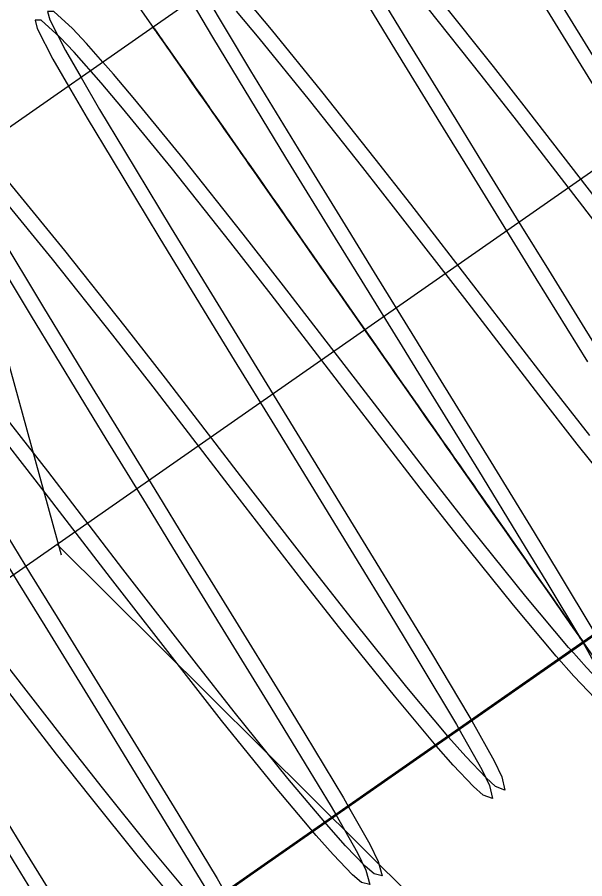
# Model space of a CAD drawing. Extents: x 1312564.2 to 1312581.5, y 1207298.4 to 1207352.6.
# Drawn here: x 1312566.96486 to 1312566.97713, y 1207330.72205 to 1207330.74071 of the extents above; entities that cross this region are included whole.
import ezdxf

# ---------------------------------------------------------------- set-up
doc = ezdxf.new("R2010")
doc.units = 0
for name, color, linetype in [('Level 15', 7, 'Continuous'), ('Level 22', 7, 'Continuous'), ('Level 3', 7, 'Continuous'), ('Level 62', 7, 'Continuous'), ('Level 8', 7, 'Continuous')]:
    doc.layers.add(name, color=color, linetype=linetype)

msp = doc.modelspace()

# ---------------------------------------------------------------- linework, layer by layer
at = {"layer": 'Level 15'}
msp.add_lwpolyline([(1312567.286025, 1207330.953062), (1312567.284513, 1207330.952006), (1312567.28412, 1207330.951731), (1312567.24172, 1207330.92211), (1312567.24172, 1207330.92211), (1312567.240183, 1207330.921036), (1312567.238674, 1207330.919982), (1312567.2372, 1207330.918952), (1312567.235768, 1207330.917952), (1312567.234383, 1207330.916984), (1312567.23305, 1207330.916053), (1312567.23305, 1207330.916053), (1312566.813251, 1207330.622775)], dxfattribs=at)
at = {"layer": 'Level 22'}
for p, q in [((1312566.974465, 1207330.745151), (1312566.967798, 1207330.740494)), ((1312566.967798, 1207330.740494), (1312566.917984, 1207330.705693)), ((1312566.968324, 1207330.739741), (1312566.968214, 1207330.739898)), ((1312566.968586, 1207330.739367), (1312566.968547, 1207330.739422)), ((1312566.969166, 1207330.738536), (1312566.96923, 1207330.738444)), ((1312566.969527, 1207330.738018), (1312566.969334, 1207330.738295)), ((1312566.969766, 1207330.737677), (1312566.969527, 1207330.738018)), ((1312566.969806, 1207330.73762), (1312566.969766, 1207330.737677)), ((1312566.969766, 1207330.737677), (1312566.969806, 1207330.73762)), ((1312566.969838, 1207330.737573), (1312566.969806, 1207330.73762)), ((1312566.969868, 1207330.73753), (1312566.969838, 1207330.737573)), ((1312566.96987, 1207330.737528), (1312566.970094, 1207330.737207)), ((1312566.97055, 1207330.736555), (1312566.970419, 1207330.736743)), ((1312566.970805, 1207330.73619), (1312566.970928, 1207330.736013)), ((1312566.971548, 1207330.735126), (1312566.971559, 1207330.73511)), ((1312566.971559, 1207330.73511), (1312566.971571, 1207330.735094)), ((1312566.971907, 1207330.734612), (1312566.972242, 1207330.734133)), ((1312566.972456, 1207330.733826), (1312566.972688, 1207330.733495)), ((1312566.972688, 1207330.733495), (1312566.972922, 1207330.73316)), ((1312566.973362, 1207330.732529), (1312566.973197, 1207330.732765)), ((1312566.983765, 1207330.73184), (1312566.977098, 1207330.727182)), ((1312566.983776, 1207330.731823), (1312566.97711, 1207330.727165)), ((1312566.974238, 1207330.731276), (1312566.97425, 1207330.731258)), ((1312566.97425, 1207330.731258), (1312566.974262, 1207330.731241)), ((1312566.975813, 1207330.729021), (1312566.975871, 1207330.728938)), ((1312566.976326, 1207330.728287), (1312566.976297, 1207330.728329)), ((1312566.976545, 1207330.727973), (1312566.976609, 1207330.727882)), ((1312566.976754, 1207330.727674), (1312566.976666, 1207330.7278)), ((1312566.976812, 1207330.727592), (1312566.976855, 1207330.72753)), ((1312566.976856, 1207330.727528), (1312566.976839, 1207330.727552)), ((1312566.977043, 1207330.72726), (1312566.977022, 1207330.72729)), ((1312566.977026, 1207330.727285), (1312566.977027, 1207330.727284)), ((1312566.97711, 1207330.727165), (1312566.969893, 1207330.722122)), ((1312566.969893, 1207330.722122), (1312566.935845, 1207330.698331))]:
    msp.add_line(p, q, dxfattribs=at)
for points in [[(1312566.968214, 1207330.739898), (1312566.968189, 1207330.739934), (1312566.968156, 1207330.739981), (1312566.968103, 1207330.740057), (1312566.968017, 1207330.74018), (1312566.967999, 1207330.740207), (1312566.967987, 1207330.740223), (1312566.967953, 1207330.740272), (1312566.967892, 1207330.740359), (1312566.967869, 1207330.740392), (1312566.967859, 1207330.740407), (1312566.967848, 1207330.740422), (1312566.967822, 1207330.740459), (1312566.967798, 1207330.740494)], [(1312566.967798, 1207330.740494), (1312566.967822, 1207330.740459), (1312566.96784, 1207330.740434), (1312566.967849, 1207330.740421), (1312566.967859, 1207330.740406), (1312566.967882, 1207330.740374), (1312566.967892, 1207330.740359), (1312566.967936, 1207330.740296), (1312566.967994, 1207330.740213), (1312566.968015, 1207330.740183), (1312566.968103, 1207330.740058), (1312566.968156, 1207330.739982), (1312566.968175, 1207330.739955), (1312566.968201, 1207330.739918), (1312566.968318, 1207330.73975), (1312566.968464, 1207330.73954), (1312566.968495, 1207330.739497), (1312566.968546, 1207330.739424), (1312566.968587, 1207330.739365), (1312566.968721, 1207330.739173), (1312566.968866, 1207330.738966), (1312566.968932, 1207330.73887), (1312566.969089, 1207330.738646), (1312566.969166, 1207330.738536)], [(1312566.968547, 1207330.739422), (1312566.968515, 1207330.739467), (1312566.968475, 1207330.739525), (1312566.968324, 1207330.739741)], [(1312566.968894, 1207330.738925), (1312566.968795, 1207330.739067), (1312566.968745, 1207330.739139), (1312566.968644, 1207330.739283), (1312566.968586, 1207330.739367)], [(1312566.968947, 1207330.73885), (1312566.968922, 1207330.738884), (1312566.968894, 1207330.738925)], [(1312566.969334, 1207330.738295), (1312566.969253, 1207330.738411), (1312566.969165, 1207330.738537), (1312566.969088, 1207330.738647), (1312566.968947, 1207330.73885)], [(1312566.96923, 1207330.738444), (1312566.969302, 1207330.738341), (1312566.969511, 1207330.738041), (1312566.969745, 1207330.737707), (1312566.969766, 1207330.737677)], [(1312566.969806, 1207330.73762), (1312566.96984, 1207330.737571), (1312566.96987, 1207330.737528)], [(1312566.970419, 1207330.736743), (1312566.970142, 1207330.737138), (1312566.969979, 1207330.737371), (1312566.969868, 1207330.73753)], [(1312566.970094, 1207330.737207), (1312566.970189, 1207330.737071), (1312566.970323, 1207330.736879), (1312566.970442, 1207330.736709), (1312566.970483, 1207330.73665), (1312566.970623, 1207330.73645), (1312566.970676, 1207330.736374), (1312566.970805, 1207330.73619)], [(1312566.971069, 1207330.735812), (1312566.97087, 1207330.736096), (1312566.970674, 1207330.736377), (1312566.970621, 1207330.736453), (1312566.97055, 1207330.736555)], [(1312566.970928, 1207330.736013), (1312566.971206, 1207330.735615), (1312566.971519, 1207330.735168), (1312566.971548, 1207330.735126)], [(1312566.97131, 1207330.735467), (1312566.971256, 1207330.735544), (1312566.971069, 1207330.735812)], [(1312566.971741, 1207330.734849), (1312566.971644, 1207330.734988), (1312566.971603, 1207330.735047), (1312566.971547, 1207330.735128), (1312566.971518, 1207330.735169), (1312566.971427, 1207330.735299), (1312566.97131, 1207330.735467)], [(1312566.971571, 1207330.735094), (1312566.971884, 1207330.734646), (1312566.971907, 1207330.734612)], [(1312566.972084, 1207330.734359), (1312566.972069, 1207330.734381), (1312566.971814, 1207330.734745), (1312566.971741, 1207330.734849)], [(1312566.973197, 1207330.732765), (1312566.973035, 1207330.732998), (1312566.972747, 1207330.73341), (1312566.972454, 1207330.733829), (1312566.972438, 1207330.733852), (1312566.972424, 1207330.733873), (1312566.972381, 1207330.733933), (1312566.972084, 1207330.734359)], [(1312566.972242, 1207330.734133), (1312566.97235, 1207330.733978), (1312566.972456, 1207330.733826)], [(1312566.972922, 1207330.73316), (1312566.973143, 1207330.732844), (1312566.973303, 1207330.732614), (1312566.973364, 1207330.732527)], [(1312566.973962, 1207330.731671), (1312566.973691, 1207330.732059), (1312566.973523, 1207330.732299), (1312566.973391, 1207330.732488), (1312566.973362, 1207330.732529)], [(1312566.973364, 1207330.732527), (1312566.973393, 1207330.732486), (1312566.973488, 1207330.732349), (1312566.973513, 1207330.732314), (1312566.9736, 1207330.732189)], [(1312566.9736, 1207330.732189), (1312566.973658, 1207330.732106), (1312566.973918, 1207330.731733), (1312566.974238, 1207330.731276)], [(1312566.974236, 1207330.731278), (1312566.974103, 1207330.731469), (1312566.973962, 1207330.731671)], [(1312566.976091, 1207330.728623), (1312566.97589, 1207330.728911), (1312566.975871, 1207330.728938), (1312566.975813, 1207330.729021), (1312566.975746, 1207330.729118), (1312566.97558, 1207330.729355), (1312566.975424, 1207330.729578), (1312566.975308, 1207330.729744), (1312566.97511, 1207330.730027), (1312566.97504, 1207330.730128), (1312566.974967, 1207330.730233), (1312566.974899, 1207330.730329), (1312566.974607, 1207330.730747), (1312566.974333, 1207330.73114), (1312566.974318, 1207330.731161), (1312566.974279, 1207330.731216), (1312566.974236, 1207330.731278)], [(1312566.974262, 1207330.731241), (1312566.974304, 1207330.731181), (1312566.974619, 1207330.730731), (1312566.974886, 1207330.730347), (1312566.974931, 1207330.730284), (1312566.97496, 1207330.730242), (1312566.97504, 1207330.730127), (1312566.975111, 1207330.730027), (1312566.975298, 1207330.729758), (1312566.975404, 1207330.729606), (1312566.97557, 1207330.729369), (1312566.975745, 1207330.729118), (1312566.975813, 1207330.729021)], [(1312566.975871, 1207330.728938), (1312566.97589, 1207330.728911), (1312566.975985, 1207330.728774), (1312566.976099, 1207330.728612), (1312566.976291, 1207330.728337), (1312566.976311, 1207330.728309), (1312566.976326, 1207330.728286), (1312566.976398, 1207330.728184), (1312566.976545, 1207330.727973)], [(1312566.976297, 1207330.728329), (1312566.976273, 1207330.728362), (1312566.976091, 1207330.728623)], [(1312566.976666, 1207330.7278), (1312566.976592, 1207330.727906), (1312566.976537, 1207330.727985), (1312566.976397, 1207330.728185), (1312566.976326, 1207330.728287)], [(1312566.976609, 1207330.727882), (1312566.976674, 1207330.727789), (1312566.976736, 1207330.7277), (1312566.976753, 1207330.727675), (1312566.976812, 1207330.727592)], [(1312566.976839, 1207330.727552), (1312566.976815, 1207330.727587), (1312566.976804, 1207330.727603), (1312566.976754, 1207330.727674)], [(1312566.976855, 1207330.72753), (1312566.976864, 1207330.727516), (1312566.976944, 1207330.727403), (1312566.977023, 1207330.727289), (1312566.977026, 1207330.727285)], [(1312566.977022, 1207330.72729), (1312566.977015, 1207330.7273), (1312566.977012, 1207330.727305), (1312566.976956, 1207330.727385), (1312566.97694, 1207330.727408), (1312566.976856, 1207330.727528)], [(1312566.977027, 1207330.727284), (1312566.977047, 1207330.727255), (1312566.977083, 1207330.727203), (1312566.977086, 1207330.727199)], [(1312566.97711, 1207330.727165), (1312566.977109, 1207330.727167), (1312566.977091, 1207330.727191), (1312566.977089, 1207330.727194), (1312566.977083, 1207330.727203), (1312566.977043, 1207330.72726)], [(1312566.977086, 1207330.727199), (1312566.977097, 1207330.727183), (1312566.97711, 1207330.727165)], [(1312566.977098, 1207330.727182), (1312566.927283, 1207330.692382), (1312566.924189, 1207330.690241), (1312566.924189, 1207330.690241)]]:
    msp.add_lwpolyline(points, dxfattribs=at)
at = {"layer": 'Level 3'}
for p, q in [((1312566.965812, 1207330.729059), (1312566.714585, 1207331.643252)), ((1312567.510949, 1207330.187192), (1312566.965725, 1207330.729287))]:
    msp.add_line(p, q, dxfattribs=at)
at = {"layer": 'Level 62'}
for p, q in [((1312566.971914, 1207330.723807), (1312566.972025, 1207330.723612)), ((1312566.971646, 1207330.723619), (1312566.971745, 1207330.723443))]:
    msp.add_line(p, q, dxfattribs=at)
for points in [[(1312566.968583, 1207330.741766), (1312566.969351, 1207330.740464), (1312566.969902, 1207330.73955), (1312566.970931, 1207330.737862), (1312566.972006, 1207330.73611), (1312566.972578, 1207330.735181), (1312566.973448, 1207330.733766), (1312566.974021, 1207330.732836), (1312566.975099, 1207330.731082), (1312566.976035, 1207330.729555), (1312566.976559, 1207330.728694), (1312566.977354, 1207330.727369), (1312566.977878, 1207330.726426), (1312566.97803, 1207330.726092), (1312566.978072, 1207330.725837), (1312566.97802, 1207330.725861)], [(1312566.968314, 1207330.741578), (1312566.969082, 1207330.740276), (1312566.969633, 1207330.739362), (1312566.970662, 1207330.737674), (1312566.971737, 1207330.735923), (1312566.972309, 1207330.734993), (1312566.97318, 1207330.733578), (1312566.973752, 1207330.732649), (1312566.974831, 1207330.730895), (1312566.975766, 1207330.729367), (1312566.97629, 1207330.728506), (1312566.977086, 1207330.727181), (1312566.977089, 1207330.727176)], [(1312566.972442, 1207330.741605), (1312566.973309, 1207330.740178), (1312566.974341, 1207330.738493), (1312566.974901, 1207330.737583), (1312566.975768, 1207330.736176), (1312566.976347, 1207330.735237), (1312566.977458, 1207330.733434)], [(1312566.972173, 1207330.741417), (1312566.97304, 1207330.739991), (1312566.974072, 1207330.738306), (1312566.974633, 1207330.737395), (1312566.975499, 1207330.735989), (1312566.976078, 1207330.735049), (1312566.977189, 1207330.733246)], [(1312566.976438, 1207330.741294), (1312566.977527, 1207330.739518), (1312566.978103, 1207330.738582), (1312566.978974, 1207330.737165), (1312566.979544, 1207330.736239), (1312566.980611, 1207330.734504), (1312566.981526, 1207330.733008), (1312566.982033, 1207330.732172), (1312566.98279, 1207330.730905), (1312566.983306, 1207330.729944), (1312566.983415, 1207330.729657), (1312566.983322, 1207330.729566), (1312566.982945, 1207330.729888), (1312566.982651, 1207330.730197), (1312566.982089, 1207330.730833), (1312566.981645, 1207330.731359), (1312566.980632, 1207330.7326), (1312566.979527, 1207330.733994), (1312566.978782, 1207330.734951), (1312566.97736, 1207330.736802), (1312566.975924, 1207330.738663), (1312566.975161, 1207330.73964), (1312566.974014, 1207330.741085)], [(1312566.977241, 1207330.731654), (1312566.976408, 1207330.732719), (1312566.974805, 1207330.734802), (1312566.973368, 1207330.736664), (1312566.972602, 1207330.737645), (1312566.971447, 1207330.739102), (1312566.970359, 1207330.740441), (1312566.969869, 1207330.741028)], [(1312566.97617, 1207330.741106), (1312566.977258, 1207330.73933), (1312566.977834, 1207330.738394), (1312566.978706, 1207330.736978), (1312566.979276, 1207330.736052), (1312566.980342, 1207330.734316), (1312566.981257, 1207330.73282), (1312566.981764, 1207330.731984), (1312566.982521, 1207330.730717), (1312566.983037, 1207330.729757), (1312566.983146, 1207330.729469), (1312566.983053, 1207330.729379), (1312566.982676, 1207330.7297), (1312566.982382, 1207330.730009), (1312566.98182, 1207330.730645), (1312566.981376, 1207330.731171), (1312566.980363, 1207330.732412), (1312566.979258, 1207330.733806), (1312566.978513, 1207330.734763), (1312566.977091, 1207330.736614), (1312566.975655, 1207330.738476), (1312566.974892, 1207330.739452), (1312566.973745, 1207330.740898)], [(1312566.966711, 1207330.739734), (1312566.966357, 1207330.740138), (1312566.966049, 1207330.740467), (1312566.965645, 1207330.740833), (1312566.965514, 1207330.740832), (1312566.96556, 1207330.740655), (1312566.965898, 1207330.739985), (1312566.966237, 1207330.739403)], [(1312566.978177, 1207330.729959), (1312566.976972, 1207330.731466), (1312566.976139, 1207330.732531), (1312566.974536, 1207330.734615), (1312566.973099, 1207330.736476), (1312566.972333, 1207330.737457), (1312566.971178, 1207330.738914), (1312566.97009, 1207330.740253), (1312566.9696, 1207330.74084)], [(1312566.977089, 1207330.727176), (1312566.977609, 1207330.726238), (1312566.977761, 1207330.725904), (1312566.977803, 1207330.72565), (1312566.977577, 1207330.725755), (1312566.977358, 1207330.725956), (1312566.976899, 1207330.72644), (1312566.976514, 1207330.726876), (1312566.975592, 1207330.727976), (1312566.974399, 1207330.72946), (1312566.973572, 1207330.730515), (1312566.971975, 1207330.732588), (1312566.970348, 1207330.734705), (1312566.969478, 1207330.735821), (1312566.968183, 1207330.737453), (1312566.967132, 1207330.738739), (1312566.966671, 1207330.739286), (1312566.966088, 1207330.739951), (1312566.96578, 1207330.740279), (1312566.965376, 1207330.740646), (1312566.965245, 1207330.740644), (1312566.965291, 1207330.740467), (1312566.965629, 1207330.739797), (1312566.965968, 1207330.739215)], [(1312566.976839, 1207330.727001), (1312566.976783, 1207330.727064), (1312566.975861, 1207330.728164), (1312566.974668, 1207330.729648), (1312566.973841, 1207330.730703), (1312566.972244, 1207330.732776), (1312566.970617, 1207330.734893), (1312566.969747, 1207330.736009), (1312566.968452, 1207330.737641), (1312566.967401, 1207330.738927), (1312566.96694, 1207330.739474), (1312566.966711, 1207330.739734)], [(1312566.966237, 1207330.739403), (1312566.966638, 1207330.738713), (1312566.967176, 1207330.737813), (1312566.968188, 1207330.736142), (1312566.969252, 1207330.734399), (1312566.96982, 1207330.733472), (1312566.970688, 1207330.732056), (1312566.97126, 1207330.731124), (1312566.972342, 1207330.729358), (1312566.973284, 1207330.727814), (1312566.973815, 1207330.726938), (1312566.974626, 1207330.725583), (1312566.974688, 1207330.725472)], [(1312566.965968, 1207330.739215), (1312566.966369, 1207330.738525), (1312566.966908, 1207330.737625), (1312566.967919, 1207330.735954), (1312566.968983, 1207330.734212), (1312566.969551, 1207330.733284), (1312566.970419, 1207330.731869), (1312566.970991, 1207330.730936), (1312566.972073, 1207330.729171), (1312566.973016, 1207330.727626), (1312566.973546, 1207330.726751), (1312566.974358, 1207330.725395), (1312566.974409, 1207330.725304)], [(1312566.974409, 1207330.725304), (1312566.974903, 1207330.724422), (1312566.975069, 1207330.724071), (1312566.975135, 1207330.723789), (1312566.974936, 1207330.723865), (1312566.974729, 1207330.72405), (1312566.974289, 1207330.724513), (1312566.973916, 1207330.724936), (1312566.973014, 1207330.726014), (1312566.971837, 1207330.727478), (1312566.971015, 1207330.728524), (1312566.96942, 1207330.730588), (1312566.967794, 1207330.732703), (1312566.966921, 1207330.733823), (1312566.965616, 1207330.735469), (1312566.96455, 1207330.736777), (1312566.96408, 1207330.737337), (1312566.963481, 1207330.738024), (1312566.963163, 1207330.738368), (1312566.962735, 1207330.738768), (1312566.962581, 1207330.738799), (1312566.962613, 1207330.738642), (1312566.962928, 1207330.738006), (1312566.963302, 1207330.737353)], [(1312566.974173, 1207330.725139), (1312566.973283, 1207330.726201), (1312566.972106, 1207330.727666), (1312566.971284, 1207330.728712), (1312566.969689, 1207330.730776), (1312566.968063, 1207330.732891), (1312566.96719, 1207330.734011), (1312566.965885, 1207330.735657), (1312566.964819, 1207330.736965), (1312566.964349, 1207330.737525), (1312566.964046, 1207330.737872)], [(1312566.963571, 1207330.737541), (1312566.963906, 1207330.736956), (1312566.96443, 1207330.736072), (1312566.965424, 1207330.734421), (1312566.966478, 1207330.73269), (1312566.967044, 1207330.731765), (1312566.967911, 1207330.730351), (1312566.968485, 1207330.729416), (1312566.969576, 1207330.727641), (1312566.970534, 1207330.726081), (1312566.971076, 1207330.725192), (1312566.971914, 1207330.723807)], [(1312566.963302, 1207330.737353), (1312566.963637, 1207330.736768), (1312566.964161, 1207330.735884), (1312566.965155, 1207330.734234), (1312566.966209, 1207330.732502), (1312566.966775, 1207330.731577), (1312566.967642, 1207330.730163), (1312566.968217, 1207330.729228), (1312566.969307, 1207330.727454), (1312566.970265, 1207330.725893), (1312566.970807, 1207330.725005), (1312566.971646, 1207330.723619)], [(1312566.971745, 1207330.723443), (1312566.972214, 1207330.722613), (1312566.972394, 1207330.722243), (1312566.972482, 1207330.721929), (1312566.972306, 1207330.721971), (1312566.972111, 1207330.722141), (1312566.971688, 1207330.72258), (1312566.971325, 1207330.722988), (1312566.97044, 1207330.72404), (1312566.969278, 1207330.725483), (1312566.968464, 1207330.726518), (1312566.966875, 1207330.728573), (1312566.965246, 1207330.730692), (1312566.964367, 1207330.731818), (1312566.963048, 1207330.733481), (1312566.961964, 1207330.734811), (1312566.961484, 1207330.735384), (1312566.960868, 1207330.736094), (1312566.960538, 1207330.736455), (1312566.960087, 1207330.736889), (1312566.959909, 1207330.736956), (1312566.959927, 1207330.736823), (1312566.960216, 1207330.73623), (1312566.960638, 1207330.735491)], [(1312566.960638, 1207330.735491), (1312566.960905, 1207330.735021), (1312566.96142, 1207330.73415), (1312566.962401, 1207330.732517), (1312566.963448, 1207330.730797), (1312566.964011, 1207330.729876), (1312566.964877, 1207330.728464), (1312566.965452, 1207330.727528), (1312566.966546, 1207330.725749), (1312566.96751, 1207330.724178), (1312566.968059, 1207330.723281), (1312566.968911, 1207330.721876), (1312566.969078, 1207330.72158)], [(1312566.969078, 1207330.72158), (1312566.969562, 1207330.720724), (1312566.969751, 1207330.720323), (1312566.969788, 1207330.720049), (1312566.96953, 1207330.720202), (1312566.969293, 1207330.720429), (1312566.968811, 1207330.720949), (1312566.968414, 1207330.721405), (1312566.96748, 1207330.722528), (1312566.966431, 1207330.723835), (1312566.965709, 1207330.724752), (1312566.964304, 1207330.726562), (1312566.962674, 1207330.728682), (1312566.961793, 1207330.729815), (1312566.960465, 1207330.731494), (1312566.95937, 1207330.732846), (1312566.958883, 1207330.733432), (1312566.958255, 1207330.734164), (1312566.957916, 1207330.73454), (1312566.957446, 1207330.735005), (1312566.95725, 1207330.735102), (1312566.957257, 1207330.734986), (1312566.957526, 1207330.734423), (1312566.957974, 1207330.733631)], [(1312566.957974, 1207330.733631), (1312566.958186, 1207330.733256), (1312566.958688, 1207330.732404), (1312566.959653, 1207330.730794), (1312566.96069, 1207330.729087), (1312566.961251, 1207330.728169), (1312566.962116, 1207330.726758), (1312566.962692, 1207330.725821), (1312566.963793, 1207330.724031), (1312566.964769, 1207330.722444), (1312566.965327, 1207330.721534), (1312566.966199, 1207330.7201), (1312566.966416, 1207330.71972)], [(1312566.971508, 1207330.723277), (1312566.970709, 1207330.724228), (1312566.969547, 1207330.725671), (1312566.968732, 1207330.726706), (1312566.967144, 1207330.72876), (1312566.965515, 1207330.730879), (1312566.964636, 1207330.732006)], [(1312566.96428, 1207330.730063), (1312566.965146, 1207330.728651), (1312566.96572, 1207330.727716), (1312566.966815, 1207330.725936), (1312566.967779, 1207330.724366), (1312566.968328, 1207330.723469), (1312566.96918, 1207330.722063), (1312566.969831, 1207330.720912), (1312566.97002, 1207330.720511), (1312566.970057, 1207330.720237), (1312566.969798, 1207330.72039), (1312566.969562, 1207330.720616), (1312566.96908, 1207330.721137), (1312566.968683, 1207330.721593), (1312566.967749, 1207330.722715), (1312566.9667, 1207330.724023), (1312566.965978, 1207330.724939), (1312566.964573, 1207330.72675)], [(1312566.97802, 1207330.725861), (1312566.977846, 1207330.725943), (1312566.977627, 1207330.726144), (1312566.977168, 1207330.726628), (1312566.976839, 1207330.727001)], [(1312566.974688, 1207330.725472), (1312566.975172, 1207330.72461), (1312566.975338, 1207330.724259), (1312566.975404, 1207330.723976), (1312566.975204, 1207330.724052), (1312566.974998, 1207330.724238), (1312566.974558, 1207330.724701), (1312566.974185, 1207330.725124), (1312566.974173, 1207330.725139)], [(1312566.964062, 1207330.724219), (1312566.965038, 1207330.722632), (1312566.965596, 1207330.721722), (1312566.966468, 1207330.720288), (1312566.967081, 1207330.719218), (1312566.967287, 1207330.718808), (1312566.967417, 1207330.718429), (1312566.967287, 1207330.718402), (1312566.967115, 1207330.718536), (1312566.966724, 1207330.718923), (1312566.966382, 1207330.7193), (1312566.965534, 1207330.720295), (1312566.964402, 1207330.721689)], [(1312566.972025, 1207330.723612), (1312566.972483, 1207330.722801), (1312566.972663, 1207330.722431), (1312566.972751, 1207330.722116), (1312566.972575, 1207330.722159), (1312566.97238, 1207330.722328), (1312566.971957, 1207330.722768), (1312566.971594, 1207330.723176), (1312566.971508, 1207330.723277)]]:
    msp.add_lwpolyline(points, dxfattribs=at)
at = {"layer": 'Level 8'}
msp.add_line((1312566.9841, 1207330.717159), (1312566.960812, 1207330.750494), dxfattribs=at)
msp.add_lwpolyline([(1312566.976919, 1207330.727438), (1312566.976897, 1207330.727469), (1312566.976804, 1207330.727602), (1312566.976634, 1207330.727846), (1312566.976534, 1207330.72799), (1312566.976508, 1207330.728027), (1312566.976261, 1207330.72838), (1312566.976223, 1207330.728434), (1312566.976107, 1207330.7286), (1312566.975891, 1207330.728909), (1312566.975871, 1207330.728938), (1312566.975528, 1207330.729428), (1312566.975461, 1207330.729525), (1312566.975396, 1207330.729617), (1312566.975255, 1207330.72982), (1312566.975053, 1207330.730108), (1312566.975047, 1207330.730117), (1312566.974691, 1207330.730627), (1312566.974283, 1207330.731211), (1312566.974145, 1207330.731409), (1312566.97406, 1207330.731531), (1312566.974006, 1207330.731607), (1312566.973739, 1207330.73199), (1312566.973387, 1207330.732494), (1312566.973145, 1207330.732839), (1312566.972932, 1207330.733145), (1312566.972694, 1207330.733486), (1312566.972635, 1207330.73357), (1312566.972457, 1207330.733825), (1312566.972108, 1207330.734324), (1312566.971763, 1207330.734819), (1312566.971658, 1207330.734968), (1312566.971525, 1207330.735159), (1312566.97126, 1207330.735538), (1312566.971085, 1207330.735789), (1312566.970906, 1207330.736045), (1312566.970711, 1207330.736324), (1312566.970637, 1207330.73643), (1312566.970596, 1207330.736489), (1312566.97058, 1207330.736512), (1312566.970482, 1207330.736651), (1312566.970178, 1207330.737087), (1312566.970161, 1207330.737112), (1312566.969802, 1207330.737625), (1312566.969746, 1207330.737706), (1312566.969689, 1207330.737787), (1312566.969656, 1207330.737834), (1312566.969332, 1207330.738297), (1312566.969095, 1207330.738637), (1312566.968942, 1207330.738857), (1312566.968878, 1207330.738948), (1312566.968745, 1207330.739139), (1312566.968531, 1207330.739445), (1312566.968351, 1207330.739703), (1312566.968254, 1207330.739841), (1312566.968213, 1207330.7399), (1312566.968113, 1207330.740043), (1312566.967983, 1207330.740229), (1312566.967914, 1207330.740327), (1312566.967907, 1207330.740338), (1312566.967876, 1207330.740382), (1312566.967854, 1207330.740413), (1312566.967825, 1207330.740455), (1312566.967798, 1207330.740494), (1312566.967806, 1207330.740483), (1312566.967813, 1207330.740472), (1312566.967824, 1207330.740457), (1312566.967873, 1207330.740386), (1312566.967951, 1207330.740275), (1312566.967981, 1207330.740231), (1312566.96799, 1207330.740219), (1312566.968013, 1207330.740186), (1312566.968107, 1207330.740051), (1312566.968274, 1207330.739812), (1312566.968373, 1207330.739671), (1312566.968402, 1207330.73963), (1312566.968652, 1207330.739272), (1312566.968685, 1207330.739224), (1312566.968803, 1207330.739055), (1312566.969016, 1207330.738751), (1312566.969032, 1207330.738728), (1312566.969379, 1207330.738231), (1312566.969449, 1207330.73813), (1312566.969509, 1207330.738045), (1312566.969658, 1207330.737832), (1312566.969848, 1207330.73756), (1312566.969857, 1207330.737546), (1312566.970219, 1207330.737029), (1312566.970626, 1207330.736446), (1312566.970759, 1207330.736256), (1312566.97084, 1207330.73614), (1312566.970906, 1207330.736045), (1312566.971166, 1207330.735673), (1312566.971524, 1207330.735161), (1312566.971756, 1207330.734828), (1312566.971963, 1207330.734532), (1312566.972209, 1207330.73418), (1312566.972279, 1207330.73408), (1312566.972455, 1207330.733828), (1312566.972539, 1207330.733708), (1312566.972621, 1207330.733591), (1312566.97299, 1207330.733062), (1312566.973387, 1207330.732493), (1312566.973612, 1207330.732171), (1312566.973657, 1207330.732107), (1312566.973805, 1207330.731896), (1312566.97383, 1207330.73186), (1312566.974006, 1207330.731607), (1312566.974015, 1207330.731595), (1312566.974204, 1207330.731324), (1312566.97428, 1207330.731215), (1312566.974436, 1207330.730992), (1312566.974573, 1207330.730796), (1312566.974723, 1207330.730581), (1312566.974807, 1207330.73046), (1312566.974918, 1207330.730303), (1312566.975101, 1207330.73004), (1312566.975195, 1207330.729906), (1312566.975424, 1207330.729578), (1312566.975671, 1207330.729224), (1312566.975706, 1207330.729175), (1312566.975819, 1207330.729013), (1312566.976111, 1207330.728594), (1312566.976323, 1207330.728291), (1312566.976325, 1207330.728288), (1312566.976397, 1207330.728185), (1312566.976608, 1207330.727884), (1312566.976777, 1207330.727642), (1312566.976807, 1207330.727598), (1312566.976836, 1207330.727556), (1312566.976935, 1207330.727415), (1312566.977035, 1207330.727273), (1312566.977065, 1207330.727228), (1312566.977068, 1207330.727224), (1312566.977071, 1207330.72722), (1312566.977079, 1207330.72721), (1312566.977092, 1207330.727191), (1312566.977098, 1207330.727182), (1312566.977088, 1207330.727196), (1312566.977039, 1207330.727267), (1312566.976959, 1207330.727381), (1312566.97693, 1207330.727422), (1312566.976919, 1207330.727438)], dxfattribs=at)

doc.saveas('drawing.dxf')
